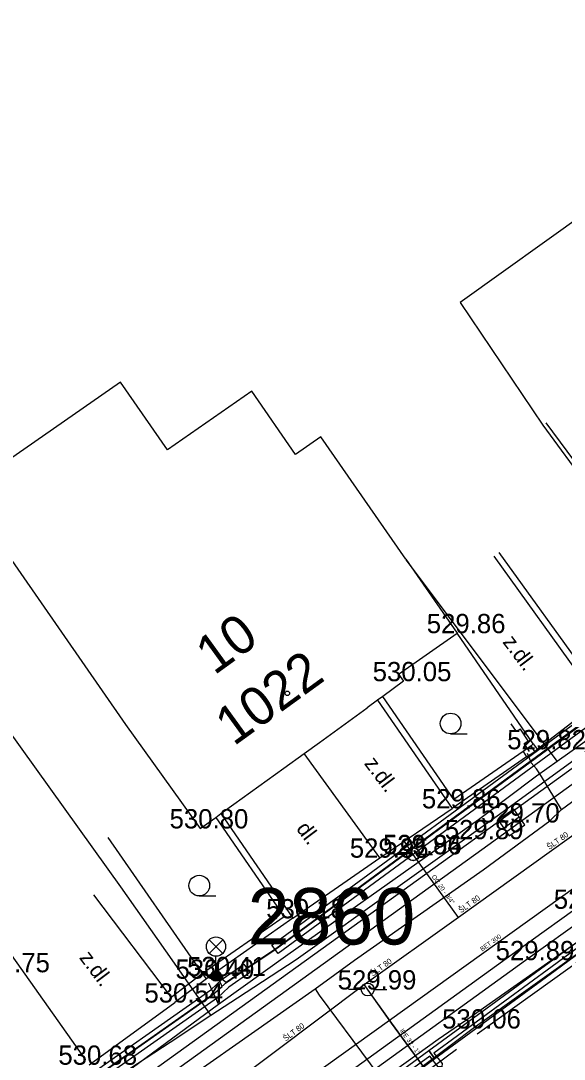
# Model space of a CAD drawing. Extents: x -668867 to -667827, y -1131943 to -1131019.
# Drawn here: x -668733.24 to -668712.07, y -1131391.45 to -1131351.02 of the extents above; entities that cross this region are included whole.
import ezdxf

# ---------------------------------------------------------------- set-up
doc = ezdxf.new("R2010")
doc.units = 0
for name, color, linetype in [('G_Bod_tecka', 7, 'Continuous'), ('G_Bod_vyska', 7, 'Continuous'), ('G_Budovy-znacky', 7, 'Continuous'), ('G_Budovy_Objekty', 7, 'Continuous'), ('G_Budovy_vstupy', 7, 'Continuous'), ('G_Cesty_Schody', 7, 'Continuous'), ('G_Cisla_orientacni', 7, 'Continuous'), ('G_Cisla_popisna', 7, 'Continuous'), ('G_Objekty_technicke', 7, 'Continuous'), ('G_Plochy_zpevnene', 7, 'Continuous'), ('G_Ploty', 7, 'Continuous'), ('G_Ploty_vstupy', 7, 'Continuous'), ('G_Popisy_povrchu', 7, 'Continuous'), ('G_Site-kanalizace', 7, 'Continuous'), ('G_Site-Rozvadece', 7, 'Continuous'), ('G_Site-vodovod', 7, 'Continuous'), ('G_Z_CHRANICKA-TEPLOVOD_kotovane', 7, 'Continuous'), ('G_Z_ELsilove_podz_kotovane', 7, 'Continuous'), ('G_Z_KANAL_podz_kotovane', 7, 'Continuous'), ('G_Z_PLYNY_podz_geodeticky', 7, 'Continuous'), ('G_Z_SPOJE_podz_geodeticky', 7, 'Continuous'), ('G_Z_SPOJE_podz_kotovane', 7, 'Continuous'), ('G_Z_SPOJE_podz_priblizne', 7, 'Continuous'), ('G_Z_VODA_podz_kotovane', 7, 'Continuous'), ('G_Zelen-Znacky', 7, 'Continuous'), ('Vrstva 1', 7, 'Continuous'), ('Vrstva 10', 7, 'Continuous'), ('Vrstva 17', 7, 'Continuous'), ('Vrstva 25', 7, 'Continuous'), ('Vrstva 26', 7, 'Continuous'), ('Vrstva 3', 7, 'Continuous'), ('Vrstva 4', 7, 'Continuous'), ('Vrstva 6', 7, 'Continuous')]:
    doc.layers.add(name, color=color, linetype=linetype)

msp = doc.modelspace()

# ---------------------------------------------------------------- linework, layer by layer
at = {"layer": 'G_Bod_tecka'}
for p, q in [((-668716.25, -1131374.86), (-668716.25, -1131374.86)), ((-668718.33, -1131376.73), (-668718.33, -1131376.73)), ((-668713.13, -1131379.38), (-668713.13, -1131379.38)), ((-668716.44, -1131381.68), (-668716.44, -1131381.68)), ((-668714.13, -1131382.23), (-668714.13, -1131382.23)), ((-668726.25, -1131382.46), (-668726.25, -1131382.46)), ((-668715.57, -1131382.88), (-668715.57, -1131382.88)), ((-668719.26, -1131383.6), (-668719.26, -1131383.6)), ((-668717.97, -1131383.46), (-668717.97, -1131383.46)), ((-668717.96, -1131383.47), (-668717.96, -1131383.47)), ((-668722.64, -1131385.96), (-668722.64, -1131385.96)), ((-668713.58, -1131387.59), (-668713.58, -1131387.59)), ((-668726.01, -1131388.31), (-668726.01, -1131388.31)), ((-668725.64, -1131388.21), (-668725.64, -1131388.21)), ((-668719.73, -1131388.73), (-668719.73, -1131388.73)), ((-668727.24, -1131389.24), (-668727.24, -1131389.24)), ((-668715.62, -1131390.25), (-668715.62, -1131390.25))]:
    msp.add_line(p, q, dxfattribs=at)
at = {"layer": 'G_Budovy-znacky'}
msp.add_circle((-668722.86, -1131377.2), 0.0875, dxfattribs=at)
at = {"layer": 'G_Budovy_Objekty'}
for p, q in [((-668708.54, -1131356.55), (-668716.13, -1131361.99)), ((-668716.13, -1131361.99), (-668712.91, -1131366.76)), ((-668729.36, -1131365.09), (-668735.47, -1131369.33)), ((-668727.53, -1131367.72), (-668729.36, -1131365.09)), ((-668724.24, -1131365.44), (-668727.53, -1131367.72)), ((-668722.54, -1131367.9), (-668724.24, -1131365.44)), ((-668712.91, -1131366.76), (-668709.96, -1131370.8)), ((-668712.79, -1131366.67), (-668710.23, -1131370.15)), ((-668721.55, -1131367.22), (-668722.54, -1131367.9)), ((-668718.24, -1131371.98), (-668721.55, -1131367.22)), ((-668735.47, -1131369.33), (-668729.17, -1131378.41)), ((-668718.24, -1131371.98), (-668716.25, -1131374.86)), ((-668718.53, -1131376.45), (-668716.25, -1131374.86)), ((-668718.33, -1131376.73), (-668719.14, -1131377.32)), ((-668718.53, -1131376.45), (-668718.33, -1131376.73)), ((-668719.35, -1131377.47), (-668719.75, -1131377.76)), ((-668719.14, -1131377.32), (-668719.35, -1131377.47)), ((-668729.17, -1131378.41), (-668726.25, -1131382.46)), ((-668725.45, -1131381.88), (-668724.95, -1131381.52)), ((-668725.65, -1131382.03), (-668725.45, -1131381.88)), ((-668726.25, -1131382.46), (-668725.65, -1131382.03))]:
    msp.add_line(p, q, dxfattribs=at)
msp.add_lwpolyline([(-668723, -1131380.12), (-668722.21, -1131379.54), (-668721.61, -1131379.11)], dxfattribs=at)
at = {"layer": 'G_Budovy_vstupy'}
for p, q in [((-668721.61, -1131379.11), (-668719.75, -1131377.76)), ((-668724.95, -1131381.52), (-668723, -1131380.12))]:
    msp.add_line(p, q, dxfattribs=at)
at = {"layer": 'G_Cesty_Schody'}
for p, q in [((-668671.87, -1131351.85), (-668715.28, -1131383.29)), ((-668713.87, -1131387.19), (-668670.62, -1131355.99)), ((-668719.26, -1131383.6), (-668722.21, -1131379.54)), ((-668715.28, -1131383.29), (-668757.59, -1131413.74)), ((-668740.12, -1131406.11), (-668713.87, -1131387.19))]:
    msp.add_line(p, q, dxfattribs=at)
msp.add_lwpolyline([(-668722.64, -1131385.96), (-668719.26, -1131383.6), (-668716.44, -1131381.68)], dxfattribs=at)
at = {"layer": 'G_Objekty_technicke'}
for p, q in [((-668725.905, -1131386.795), (-668725.375, -1131387.325)), ((-668725.905, -1131387.325), (-668725.375, -1131386.795)), ((-668725.64, -1131388.21), (-668725.64, -1131387.435))]:
    msp.add_line(p, q, dxfattribs=at)
for centre, radius in [((-668725.64, -1131387.06), 0.375), ((-668725.64, -1131388.21), 0.2), ((-668725.64, -1131388.21), 0.18), ((-668725.64, -1131388.21), 0.16), ((-668725.64, -1131388.21), 0.14), ((-668725.64, -1131388.21), 0.12), ((-668725.64, -1131388.21), 0.1), ((-668725.64, -1131388.21), 0.08), ((-668725.64, -1131388.21), 0.06), ((-668725.64, -1131388.21), 0.04), ((-668725.64, -1131388.21), 0.02)]:
    msp.add_circle(centre, radius, dxfattribs=at)
at = {"layer": 'G_Plochy_zpevnene'}
for p, q in [((-668672.16, -1131351.44), (-668715.57, -1131382.88)), ((-668713.58, -1131387.59), (-668670.33, -1131356.39)), ((-668713.28, -1131379.17), (-668716.25, -1131374.86)), ((-668715.57, -1131382.88), (-668757.89, -1131413.33)), ((-668730.41, -1131385.05), (-668727.39, -1131389.04)), ((-668739.83, -1131406.51), (-668713.58, -1131387.59)), ((-668733.62, -1131387.38), (-668730.73, -1131391.46))]:
    msp.add_line(p, q, dxfattribs=at)
at = {"layer": 'G_Ploty'}
for p, q in [((-668714.82, -1131371.86), (-668711.27, -1131376.79)), ((-668714.62, -1131371.72), (-668710.69, -1131377.18)), ((-668719.35, -1131377.47), (-668716.44, -1131381.68)), ((-668713.28, -1131379.17), (-668713.36, -1131379.25)), ((-668713.28, -1131379.17), (-668713.13, -1131379.38)), ((-668713.13, -1131379.38), (-668713.22, -1131379.46)), ((-668713.54, -1131379.67), (-668716.44, -1131381.68)), ((-668725.45, -1131381.88), (-668722.64, -1131385.96)), ((-668725.65, -1131382.03), (-668722.99, -1131385.9)), ((-668726.16, -1131388.11), (-668729.84, -1131382.82)), ((-668708.82, -1131385.37), (-668715.62, -1131390.25)), ((-668715.47, -1131390.46), (-668708.67, -1131385.57)), ((-668722.99, -1131385.9), (-668726.16, -1131388.11)), ((-668722.64, -1131385.96), (-668726.01, -1131388.31)), ((-668726.16, -1131388.11), (-668727.39, -1131389.04)), ((-668726.01, -1131388.31), (-668727.24, -1131389.24)), ((-668726.01, -1131388.31), (-668726.16, -1131388.11)), ((-668716.42, -1131390.85), (-668721.25, -1131394.46))]:
    msp.add_line(p, q, dxfattribs=at)
for points in [[(-668713.68, -1131379.46), (-668716.38, -1131381.34), (-668719.14, -1131377.32)], [(-668720.89, -1131394.52), (-668719.11, -1131393.16), (-668718.68, -1131392.84), (-668716.27, -1131391.05)]]:
    msp.add_lwpolyline(points, dxfattribs=at)
at = {"layer": 'G_Ploty_vstupy'}
for p, q in [((-668713.13, -1131379.38), (-668710.82, -1131377.59)), ((-668730.58, -1131391.66), (-668727.24, -1131389.24)), ((-668715.62, -1131390.25), (-668716.42, -1131390.85))]:
    msp.add_line(p, q, dxfattribs=at)
at = {"layer": 'G_Site-kanalizace'}
msp.add_line((-668714.436, -1131382.447), (-668713.825, -1131382.013), dxfattribs=at)
msp.add_lwpolyline([(-668714.22, -1131382.752), (-668713.608, -1131382.318), (-668714.042, -1131381.706), (-668714.654, -1131382.14)], close=True, dxfattribs=at)
at = {"layer": 'G_Site-Rozvadece'}
for points in [[(-668713.43, -1131379.46), (-668713.631, -1131379.153), (-668713.479, -1131379.052), (-668713.783, -1131378.591), (-668713.936, -1131378.691), (-668714.139, -1131378.384)], [(-668713.68, -1131379.46), (-668713.54, -1131379.67), (-668713.22, -1131379.46), (-668713.36, -1131379.25), (-668713.68, -1131379.46)]]:
    msp.add_lwpolyline(points, dxfattribs=at)
at = {"layer": 'G_Site-vodovod'}
for p, q in [((-668718.22, -1131383.46), (-668718.72, -1131383.46)), ((-668718.21, -1131383.47), (-668718.71, -1131383.47)), ((-668717.72, -1131383.46), (-668717.22, -1131383.46)), ((-668717.71, -1131383.47), (-668717.21, -1131383.47)), ((-668719.98, -1131388.73), (-668720.48, -1131388.73)), ((-668719.48, -1131388.73), (-668718.98, -1131388.73))]:
    msp.add_line(p, q, dxfattribs=at)
for centre in [(-668717.97, -1131383.46), (-668717.96, -1131383.47), (-668719.73, -1131388.73)]:
    msp.add_circle(centre, 0.25, dxfattribs=at)
at = {"layer": 'G_Z_CHRANICKA-TEPLOVOD_kotovane'}
for points in [[(-668723.458, -1131387.009), (-668710.888, -1131377.789), (-668710.652, -1131378.111), (-668723.222, -1131387.331)], [(-668701.889, -1131380.073), (-668701.671, -1131380.407), (-668705.556, -1131382.944), (-668712.422, -1131388.001), (-668717.112, -1131391.431), (-668717.348, -1131391.109), (-668712.658, -1131387.679), (-668705.784, -1131382.616)], [(-668731.385, -1131392.636), (-668725.837, -1131388.745), (-668725.396, -1131388.324), (-668724.553, -1131387.745), (-668724.327, -1131388.075), (-668725.144, -1131388.636), (-668725.583, -1131389.055), (-668731.156, -1131392.963)], [(-668717.348, -1131391.109), (-668717.112, -1131391.431), (-668718.861, -1131392.71), (-668725.253, -1131397.302), (-668725.487, -1131396.978), (-668719.097, -1131392.388)]]:
    msp.add_lwpolyline(points, close=True, dxfattribs=at)
at = {"layer": 'G_Z_ELsilove_podz_kotovane'}
for points in [[(-668733.816, -1131393.496), (-668733.23, -1131394.27), (-668731.27, -1131392.8), (-668725.71, -1131388.9), (-668725.27, -1131388.48), (-668724.44, -1131387.91), (-668723.34, -1131387.17), (-668710.851, -1131378.01), (-668711.308, -1131377.153), (-668711.26, -1131377.03), (-668711.132, -1131377.059), (-668710.679, -1131377.909), (-668709.97, -1131377.59), (-668699.401, -1131369.78), (-668699.806, -1131369.114), (-668700.114, -1131369.284), (-668700.26, -1131369.25), (-668700.21, -1131369.108), (-668699.734, -1131368.846), (-668699.239, -1131369.66), (-668694.09, -1131365.85), (-668693.32, -1131365.32), (-668678.7, -1131354.88)], [(-668723.31, -1131387.13), (-668710.74, -1131377.88), (-668710.19, -1131377.61), (-668710.28, -1131377.28), (-668709.94, -1131377.52), (-668699.29, -1131369.69), (-668694.05, -1131365.81), (-668693.41, -1131365.39), (-668693.48, -1131365.23), (-668693.49, -1131365.2), (-668693.28, -1131365.28), (-668678.65, -1131354.91)], [(-668688.53, -1131370.65), (-668693.68, -1131374.48), (-668694.845, -1131375.226), (-668694.456, -1131375.684), (-668694.479, -1131375.81), (-668694.608, -1131375.814), (-668695.011, -1131375.339), (-668701.78, -1131380.24), (-668705.67, -1131382.78), (-668712.54, -1131387.84), (-668717.149, -1131391.211), (-668716.824, -1131391.613), (-668716.849, -1131391.74), (-668716.98, -1131391.739), (-668717.311, -1131391.329), (-668718.98, -1131392.55), (-668725.288, -1131397.081), (-668724.854, -1131397.523), (-668724.85, -1131397.669), (-668724.996, -1131397.663), (-668725.452, -1131397.199), (-668731.62, -1131401.66), (-668737.627, -1131406.079)], [(-668761.242, -1131414.294), (-668758.43, -1131412.13), (-668758.21, -1131412), (-668758.21, -1131411.81), (-668758.19, -1131411.82), (-668758, -1131411.87), (-668757.46, -1131411.55), (-668748.36, -1131405.23), (-668745.77, -1131403.32), (-668745.4, -1131403.07), (-668741.67, -1131400.37), (-668741.88, -1131399.87), (-668741.89, -1131399.85), (-668741.49, -1131400.23), (-668733.81, -1131394.78), (-668733.29, -1131394.3), (-668731.24, -1131392.77), (-668725.68, -1131388.86), (-668725.4, -1131388.62), (-668725.61, -1131388.18), (-668725.61, -1131388.17), (-668725.24, -1131388.44), (-668724.41, -1131387.87), (-668723.31, -1131387.13)]]:
    msp.add_lwpolyline(points, dxfattribs=at)
at = {"layer": 'G_Z_KANAL_podz_kotovane'}
msp.add_lwpolyline([(-668736.72, -1131402.73), (-668724.39, -1131393.88), (-668722.55, -1131392.56), (-668710.43, -1131383.87), (-668709.28, -1131383.04), (-668709.09, -1131382.9), (-668707.24, -1131381.57)], dxfattribs=at)
at = {"layer": 'G_Z_PLYNY_podz_geodeticky'}
for points in [[(-668733.62, -1131397.14), (-668728.96, -1131393.74), (-668721.77, -1131388.71), (-668720.25, -1131387.59), (-668715.23, -1131384.07), (-668712.64, -1131382.17), (-668712.18, -1131381.73), (-668705.29, -1131376.66), (-668701.28, -1131373.74), (-668698.48, -1131371.86), (-668693.74, -1131368.27), (-668688.53, -1131364.56)], [(-668712.18, -1131381.73), (-668712.96, -1131380.44), (-668713.16, -1131380.14), (-668713.36, -1131379.91), (-668713.43, -1131379.73), (-668713.51, -1131379.54)], [(-668721.77, -1131388.71), (-668721.62, -1131388.95), (-668719.64, -1131391.63), (-668719.15, -1131392.27), (-668719.07, -1131392.48), (-668718.72, -1131392.97)]]:
    msp.add_lwpolyline(points, dxfattribs=at)
at = {"layer": 'G_Z_SPOJE_podz_geodeticky'}
for points in [[(-668724.8, -1131389.05), (-668722.52, -1131387.56), (-668714.6, -1131381.91), (-668651.44, -1131335.95), (-668640.91, -1131328.07), (-668629.3, -1131319.46)], [(-668727.35, -1131387.58), (-668729.35, -1131384.73), (-668737.11, -1131373.93), (-668741.62, -1131368.03)], [(-668697.19, -1131368.91), (-668700.19, -1131371.09), (-668709.7, -1131377.98), (-668712.35, -1131379.85)], [(-668718.24, -1131372), (-668712.35, -1131379.85)], [(-668719.06, -1131392.16), (-668716.98, -1131390.66), (-668715.7, -1131389.78), (-668709.14, -1131385.18), (-668705.92, -1131382.93), (-668705.82, -1131382.6), (-668695.22, -1131375.13)], [(-668712.35, -1131379.85), (-668713.15, -1131380.43), (-668715.42, -1131382.12), (-668722.84, -1131387.38), (-668725.54, -1131389.31)], [(-668725.84, -1131389.73), (-668727.35, -1131387.58)], [(-668725.93, -1131388.47), (-668725.54, -1131389.31)], [(-668725.84, -1131389.73), (-668724.8, -1131389.05)], [(-668725.54, -1131389.31), (-668730.44, -1131392.92), (-668733.82, -1131395.31)], [(-668727.43, -1131390.78), (-668725.84, -1131389.73)], [(-668761.136, -1131414.404), (-668760.97, -1131414.27), (-668743.52, -1131401.83), (-668739.36, -1131399.26), (-668730.57, -1131392.83), (-668727.43, -1131390.78)]]:
    msp.add_lwpolyline(points, dxfattribs=at)
at = {"layer": 'G_Z_SPOJE_podz_kotovane'}
for points in [[(-668718.24, -1131372), (-668712.35, -1131379.85)], [(-668719.06, -1131392.16), (-668716.98, -1131390.66), (-668715.7, -1131389.78), (-668709.14, -1131385.18), (-668705.92, -1131382.93), (-668705.82, -1131382.6), (-668695.22, -1131375.13)], [(-668725.93, -1131388.47), (-668725.54, -1131389.31)]]:
    msp.add_lwpolyline(points, dxfattribs=at)
at = {"layer": 'G_Z_SPOJE_podz_priblizne'}
for points in [[(-668724.8, -1131389.05), (-668722.52, -1131387.56), (-668714.6, -1131381.91), (-668651.44, -1131335.95), (-668640.91, -1131328.07), (-668629.3, -1131319.46)], [(-668727.35, -1131387.58), (-668729.35, -1131384.73), (-668737.11, -1131373.93), (-668741.62, -1131368.03)], [(-668718.24, -1131372), (-668712.35, -1131379.85)], [(-668719.06, -1131392.16), (-668716.98, -1131390.66), (-668715.7, -1131389.78), (-668709.14, -1131385.18), (-668705.92, -1131382.93), (-668705.82, -1131382.6), (-668695.22, -1131375.13)], [(-668725.84, -1131389.73), (-668727.35, -1131387.58)], [(-668725.93, -1131388.47), (-668725.54, -1131389.31)], [(-668725.84, -1131389.73), (-668724.8, -1131389.05)], [(-668727.43, -1131390.78), (-668725.84, -1131389.73)], [(-668761.136, -1131414.404), (-668760.97, -1131414.27), (-668743.52, -1131401.83), (-668739.36, -1131399.26), (-668730.57, -1131392.83), (-668727.43, -1131390.78)]]:
    msp.add_lwpolyline(points, dxfattribs=at)
at = {"layer": 'G_Z_VODA_podz_kotovane'}
for points in [[(-668612.84, -1131311.89), (-668613.52, -1131312.39), (-668639.15, -1131330.75), (-668643.74, -1131334.04), (-668659.28, -1131345.16), (-668663.57, -1131348.23), (-668667.68, -1131351.59), (-668680.32, -1131360.39), (-668682.77, -1131361.98), (-668694.38, -1131370.3), (-668700.33, -1131374.56), (-668716.2, -1131385.93), (-668719.87, -1131388.55), (-668728.66, -1131395.15), (-668734.59, -1131399.59), (-668743.8, -1131406.5), (-668743.96, -1131406.62), (-668747.09, -1131408.97), (-668758.727, -1131416.908)], [(-668716.2, -1131385.93), (-668717.96, -1131383.47), (-668718.3, -1131382.97)], [(-668719.87, -1131388.55), (-668719.82, -1131388.63), (-668718.81, -1131390.04), (-668714.56, -1131395.84)]]:
    msp.add_lwpolyline(points, dxfattribs=at)
at = {"layer": 'G_Zelen-Znacky'}
for p, q in [((-668716.502, -1131378.78), (-668715.852, -1131378.777)), ((-668726.292, -1131385.09), (-668725.642, -1131385.087))]:
    msp.add_line(p, q, dxfattribs=at)
for centre in [(-668716.502, -1131378.377), (-668726.292, -1131384.687)]:
    msp.add_circle(centre, 0.403, dxfattribs=at)
at = {"layer": 'Vrstva 1'}
msp.add_line((-668725.61, -1131388.18), (-668725.61, -1131388.18), dxfattribs=at)
at = {"layer": 'Vrstva 10'}
msp.add_lwpolyline([(-668736.723, -1131402.729), (-668724.39, -1131393.881), (-668722.554, -1131392.563), (-668710.431, -1131383.866), (-668709.277, -1131383.038), (-668709.09, -1131382.904), (-668707.238, -1131381.575)], dxfattribs=at)
at = {"layer": 'Vrstva 17'}
for p, q in [((-668723.31, -1131387.13), (-668710.74, -1131377.88)), ((-668724.41, -1131387.87), (-668723.31, -1131387.13)), ((-668725.24, -1131388.44), (-668724.41, -1131387.87)), ((-668725.61, -1131388.18), (-668725.61, -1131388.17)), ((-668725.61, -1131388.17), (-668725.24, -1131388.44)), ((-668725.4, -1131388.62), (-668725.61, -1131388.18)), ((-668731.24, -1131392.77), (-668725.68, -1131388.86)), ((-668725.68, -1131388.86), (-668725.4, -1131388.62))]:
    msp.add_line(p, q, dxfattribs=at)
at = {"layer": 'Vrstva 25'}
msp.add_lwpolyline([(-668719.869, -1131388.555), (-668719.819, -1131388.625), (-668718.808, -1131390.036), (-668714.557, -1131395.842)], dxfattribs=at)
at = {"layer": 'Vrstva 26'}
for points in [[(-668612.843, -1131311.885), (-668613.516, -1131312.393), (-668639.148, -1131330.746), (-668643.745, -1131334.037), (-668659.276, -1131345.158), (-668663.568, -1131348.231), (-668667.684, -1131351.593), (-668680.32, -1131360.39), (-668682.771, -1131361.982), (-668694.383, -1131370.3), (-668700.33, -1131374.561), (-668716.198, -1131385.926), (-668719.869, -1131388.555), (-668728.661, -1131395.148), (-668734.589, -1131399.593), (-668743.804, -1131406.503), (-668743.957, -1131406.618), (-668747.094, -1131408.971), (-668758.727, -1131416.908)], [(-668716.198, -1131385.926), (-668717.956, -1131383.472), (-668718.303, -1131382.969)]]:
    msp.add_lwpolyline(points, dxfattribs=at)
at = {"layer": 'Vrstva 6'}
for p, q in [((-668717.956, -1131383.472), (-668717.956, -1131383.472)), ((-668719.819, -1131388.625), (-668719.819, -1131388.625))]:
    msp.add_line(p, q, dxfattribs=at)

# ---------------------------------------------------------------- texts
at = {"layer": 'G_Bod_vyska'}
for s, p in [('529.86', (-668717.43, -1131374.86)), ('530.05', (-668719.537, -1131376.73)), ('529.82', (-668714.296, -1131379.38)), ('529.86', (-668717.62, -1131381.68)), ('529.70', (-668715.318, -1131382.23)), ('530.80', (-668727.447, -1131382.46)), ('529.89', (-668716.728, -1131382.88)), ('529.84', (-668719.136, -1131383.46)), ('529.96', (-668719.132, -1131383.47)), ('529.95', (-668720.428, -1131383.6)), ('529.60', (-668712.481, -1131385.59)), ('530.18', (-668723.684, -1131385.96)), ('529.89', (-668714.748, -1131387.59)), ('530.75', (-668735.176, -1131388.06)), ('530.40', (-668727.217, -1131388.31)), ('530.41', (-668726.764, -1131388.21)), ('529.99', (-668720.9, -1131388.73)), ('530.54', (-668728.426, -1131389.24)), ('530.06', (-668716.831, -1131390.25)), ('530.68', (-668731.779, -1131391.66))]:
    msp.add_text(s, height=0.75, dxfattribs=at).set_placement(p)
at = {"layer": 'G_Cisla_orientacni'}
msp.add_text('10', height=1.5, rotation=35.8976, dxfattribs=at).set_placement((-668725.709, -1131376.518))
at = {"layer": 'G_Cisla_popisna'}
msp.add_text('1022', height=1.5, rotation=35.8976, dxfattribs=at).set_placement((-668724.949, -1131379.278))
at = {"layer": 'G_Popisy_povrchu'}
for s, p in [('z.dl.', (-668714.498, -1131375.208)), ('z.dl.', (-668719.888, -1131379.938)), ('dl.', (-668722.538, -1131382.477)), ('z.dl.', (-668730.988, -1131387.498))]:
    msp.add_text(s, height=0.6, rotation=307.0121, dxfattribs=at).set_placement(p)
at = {"layer": 'Vrstva 3'}
msp.add_text('BET 300', height=0.1755, rotation=35.627, dxfattribs=at).set_placement((-668715.275, -1131387.255))
at = {"layer": 'Vrstva 4'}
for s, height, rotation, p in [('ŠLT 80', 0.2194, 35.6265, (-668712.657, -1131383.302)), ('OC 20 - 3/4"', 0.17551, 305.4248, (-668717.25, -1131384.34)), ('ŠLT 80', 0.2194, 35.6127, (-668716.095, -1131385.765)), ('ŠLT 80', 0.2194, 35.6127, (-668719.533, -1131388.228)), ('ŠLT 80', 0.2194, 36.8699, (-668722.924, -1131390.757)), ('lPE 32 - 1"', 0.17551, 306.1144, (-668718.489, -1131390.342))]:
    msp.add_text(s, height=height, rotation=rotation, dxfattribs=at).set_placement(p)
msp.add_text('2860', height=2.1939, dxfattribs=at).set_placement((-668724.407, -1131386.978))

doc.saveas('drawing.dxf')
